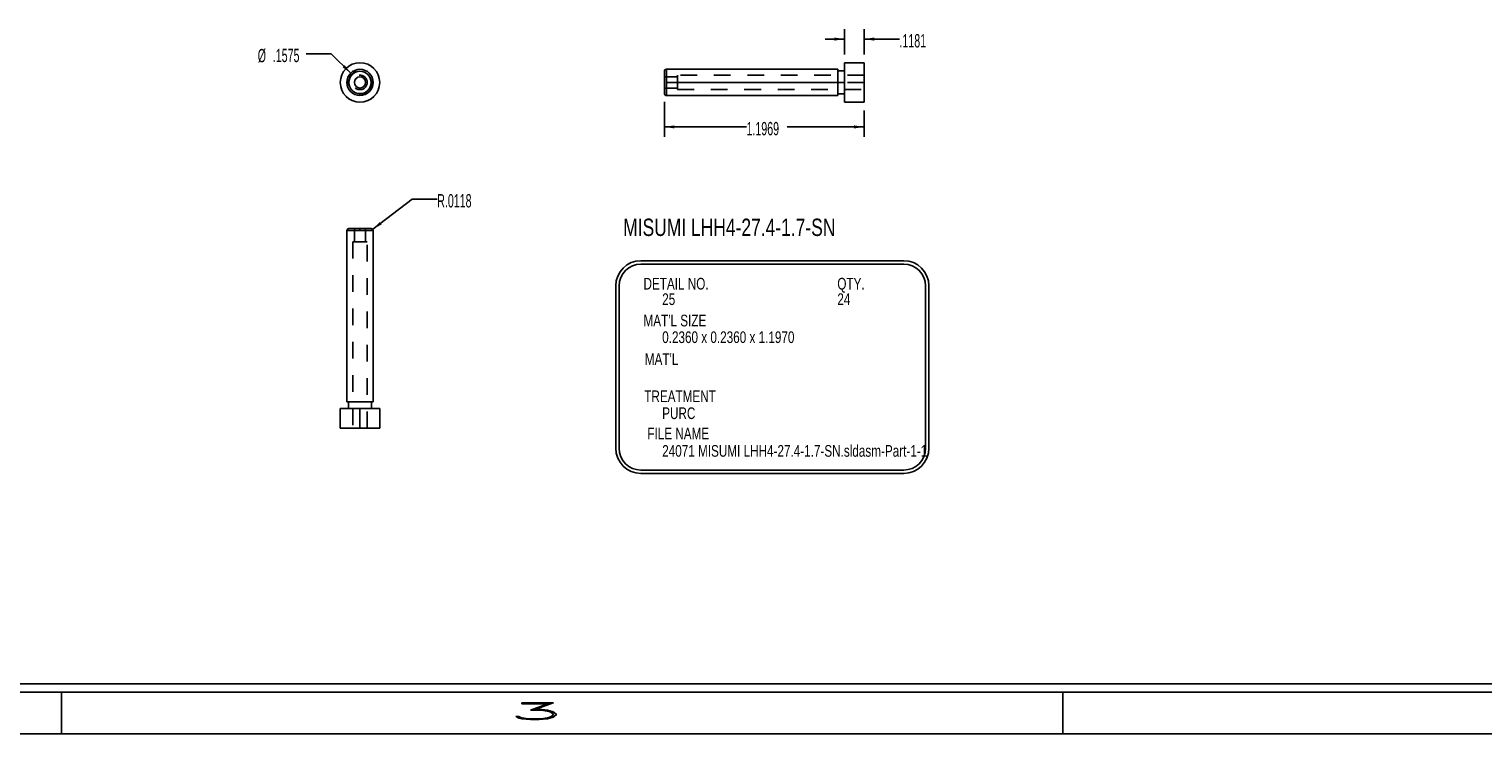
# Model space of a CAD drawing. Header units: inches. Extents: x 1880 to 2363, y -453 to -54.
# Tile 806 of 1056: x 2073.75 to 2082.46, y -131 to -126.78. Entities that reach past the tile are written whole.
import ezdxf

# ---------------------------------------------------------------- set-up
doc = ezdxf.new("R2010")
doc.units = ezdxf.units.IN
doc.header["$LTSCALE"] = 0.5
doc.header["$MEASUREMENT"] = 0
doc.linetypes.add('HIDDEN', pattern=[0.22499999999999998, 0.15, -0.075])
for name, color, linetype in [('SID-M-D', 42, 'Continuous'), ('SID-M-H', 4, 'HIDDEN'), ('SID-M-M', 233, 'Continuous'), ('SID-M-S', 105, 'Continuous')]:
    doc.layers.add(name, color=color, linetype=linetype)
doc.styles.add('R', font='ROMAND.SHX')
doc.styles.add('SLDTEXTSTYLE0', font='TXT', dxfattribs={"width": 0.5957446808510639})

# ---------------------------------------------------------------- blocks, each defined once
blk = doc.blocks.new('*U9')
at = {"layer": 'SID-M-S'}
for p, q in [((-34.00000000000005, -0.2500000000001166), (-1.13242748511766e-14, -0.2499999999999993)), ((-34.00000000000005, -0.3000000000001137), (-1.13242748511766e-14, -0.3)), ((-16.99999999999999, -0.3000000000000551), (-16.99999999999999, -0.5500000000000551)), ((-10.99999999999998, -0.3000000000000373), (-10.99999999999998, -0.5500000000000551)), ((-34.00000000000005, -0.550000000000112), (2.886579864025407e-15, -0.55))]:
    blk.add_line(p, q, dxfattribs=at)
at = {"layer": 'SID-M-D', "style": 'R', "width": 4}
blk.add_text('3', height=0.09999999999, dxfattribs=at).set_placement((-14.32745556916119, -0.4642842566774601))

msp = doc.modelspace()

# ---------------------------------------------------------------- linework, layer by layer
at = {"layer": 'SID-M-D'}
for p, q in [((2078.639111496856, -126.8367329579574), (2078.523726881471, -126.8367329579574)), ((2078.639111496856, -126.9285713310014), (2078.639111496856, -126.7767329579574)), ((2078.757221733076, -126.9285713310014), (2078.757221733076, -126.7767329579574)), ((2078.757221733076, -126.8367329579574), (2078.96874764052, -126.8367329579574)), ((2075.563528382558, -126.925129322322), (2075.413528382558, -126.925129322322)), ((2075.680421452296, -127.0412006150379), (2075.563528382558, -126.925129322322)), ((2077.560371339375, -127.2136107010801), (2077.560371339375, -127.423315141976)), ((2078.757221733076, -127.2647918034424), (2078.757221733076, -127.423315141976)), ((2077.560371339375, -127.363315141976), (2078.052267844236, -127.363315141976)), ((2078.757221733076, -127.363315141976), (2078.296101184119, -127.363315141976)), ((2075.812595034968, -127.9772192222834), (2076.04910999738, -127.7957547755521)), ((2076.04910999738, -127.7957547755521), (2076.19910999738, -127.7957547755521))]:
    msp.add_line(p, q, dxfattribs=at)
for points in [[(2078.639111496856, -126.8367329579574), (2078.579111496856, -126.8275021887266), (2078.579111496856, -126.8459637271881)], [(2078.757221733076, -126.8367329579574), (2078.817221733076, -126.8459637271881), (2078.817221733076, -126.8275021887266)], [(2075.680421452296, -127.0412006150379), (2075.644349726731, -126.9923740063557), (2075.631341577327, -127.0054742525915)], [(2077.560371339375, -127.363315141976), (2077.620371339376, -127.3725459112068), (2077.620371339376, -127.3540843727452)], [(2078.757221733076, -127.363315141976), (2078.697221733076, -127.3540843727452), (2078.697221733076, -127.3725459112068)], [(2075.812595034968, -127.9772192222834), (2075.865817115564, -127.9480196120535), (2075.854579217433, -127.9333724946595)]]:
    msp.add_solid(points, dxfattribs=at)
at = {"layer": 'SID-M-H'}
for p, q in [((2075.769759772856, -127.0966815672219), (2075.769759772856, -127.0966815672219)), ((2075.779602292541, -127.0966815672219), (2075.779602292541, -127.0966815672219)), ((2075.805192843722, -127.0966815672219), (2075.805192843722, -127.0966815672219)), ((2075.815035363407, -127.0966815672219), (2075.815035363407, -127.0966815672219)), ((2078.75722177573, -127.0966815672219), (2077.560371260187, -127.0966815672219)), ((2077.639111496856, -127.0632170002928), (2077.560371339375, -127.0632170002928)), ((2077.572182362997, -127.0179414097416), (2077.572182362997, -127.1754217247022)), ((2077.639111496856, -127.139988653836), (2077.639111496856, -127.0533744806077)), ((2078.757221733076, -127.0533744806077), (2077.639111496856, -127.0533744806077)), ((2077.560371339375, -127.130146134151), (2077.639111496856, -127.130146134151)), ((2077.639111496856, -127.139988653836), (2078.757221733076, -127.139988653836)), ((2075.736295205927, -127.2147918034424), (2075.736295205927, -127.2147918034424)), ((2075.815035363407, -127.9844088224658), (2075.657555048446, -127.9844088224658)), ((2075.692988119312, -128.0513379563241), (2075.779602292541, -128.0513379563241)), ((2075.692988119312, -128.0513379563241), (2075.692988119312, -129.1694481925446)), ((2075.702830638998, -127.9725977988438), (2075.702830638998, -128.0513379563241)), ((2075.769759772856, -128.051338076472), (2075.769759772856, -127.9725977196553)), ((2075.779602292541, -129.169448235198), (2075.779602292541, -128.0513379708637))]:
    msp.add_line(p, q, dxfattribs=at)
for radius in [0.06889763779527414, 0.04330708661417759]:
    msp.add_circle((2075.736295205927, -127.0966815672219), radius, dxfattribs=at)
at = {"layer": 'SID-M-M'}
for p, q in [((2077.419641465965, -128.1651374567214), (2078.994129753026, -128.1651374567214)), ((2077.419641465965, -128.1851374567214), (2078.994129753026, -128.1851374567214)), ((2077.268391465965, -128.3163874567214), (2077.268391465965, -129.2892786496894)), ((2077.288391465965, -128.3163874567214), (2077.288391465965, -129.2892786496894)), ((2079.125379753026, -128.3163874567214), (2079.125379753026, -129.2892786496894)), ((2079.145379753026, -128.3163874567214), (2079.145379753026, -129.2892786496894)), ((2077.419641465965, -129.4205286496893), (2078.994129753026, -129.4205286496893)), ((2077.419641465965, -129.4405286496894), (2078.994129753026, -129.4405286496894))]:
    msp.add_line(p, q, dxfattribs=at)
for centre, radius, start, end in [((2077.419641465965, -128.3163874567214), 0.1512499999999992, 90, 180), ((2077.419641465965, -128.3163874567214), 0.1312500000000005, 90, 180), ((2078.994129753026, -128.3163874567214), 0.1512499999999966, 0, 90), ((2078.994129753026, -128.3163874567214), 0.131249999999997, 0, 90), ((2077.419641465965, -129.2892786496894), 0.1512499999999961, 180, 270), ((2077.419641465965, -129.2892786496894), 0.1312499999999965, 180, 270), ((2078.994129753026, -129.2892786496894), 0.1312500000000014, 270, 0), ((2078.994129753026, -129.2892786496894), 0.1512499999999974, 270, 0)]:
    msp.add_arc(centre, radius, start, end, dxfattribs=at)
at = {"layer": 'SID-M-S'}
for p, q in [((2078.757221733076, -126.9785713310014), (2078.639111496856, -126.9785713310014)), ((2078.639111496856, -127.2147918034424), (2078.639111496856, -126.9785713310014)), ((2078.757221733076, -126.9785713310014), (2078.757221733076, -127.2147918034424)), ((2077.560371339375, -127.0297524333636), (2077.560371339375, -127.1636107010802)), ((2078.599741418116, -127.0179414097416), (2077.572182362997, -127.0179414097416)), ((2077.572182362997, -127.1754217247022), (2077.572182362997, -127.0179414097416)), ((2078.639111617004, -127.0966815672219), (2077.572182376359, -127.0966815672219)), ((2078.599741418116, -127.1754217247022), (2078.599741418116, -127.0179414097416)), ((2078.639111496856, -127.0277839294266), (2078.599741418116, -127.0277839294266)), ((2077.572182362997, -127.1754217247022), (2078.599741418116, -127.1754217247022)), ((2078.599741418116, -127.1655792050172), (2078.639111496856, -127.1655792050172)), ((2078.757221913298, -127.2147918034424), (2078.639111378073, -127.2147918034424)), ((2075.657555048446, -127.9844088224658), (2075.657555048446, -129.0119678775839)), ((2075.657555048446, -127.9844088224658), (2075.815035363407, -127.9844088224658)), ((2075.803224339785, -127.9725977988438), (2075.669366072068, -127.9725977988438)), ((2075.815035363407, -129.011967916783), (2075.815035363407, -127.9844088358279)), ((2075.657555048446, -129.0119678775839), (2075.815035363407, -129.0119678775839)), ((2075.667397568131, -129.0119678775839), (2075.667397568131, -129.0513379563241)), ((2075.805192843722, -129.051338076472), (2075.805192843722, -129.0119678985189)), ((2075.618184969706, -129.0513379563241), (2075.618184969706, -129.1694481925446)), ((2075.618184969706, -129.0513379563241), (2075.854405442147, -129.0513379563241)), ((2075.736295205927, -129.1694483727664), (2075.736295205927, -129.0513378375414)), ((2075.854405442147, -129.1694481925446), (2075.854405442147, -129.0513379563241)), ((2075.854405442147, -129.1694481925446), (2075.618184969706, -129.1694481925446))]:
    msp.add_line(p, q, dxfattribs=at)
for radius in [0.1181102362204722, 0.07874015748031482, 0.06692913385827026, 0.03346456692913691]:
    msp.add_circle((2075.736295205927, -127.0966815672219), radius, dxfattribs=at)
for centre, radius, start, end in [((2077.572182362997, -127.0297524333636), 0.01181102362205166, 90, 180), ((2075.669366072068, -127.9844088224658), 0.01181102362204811, 90, 180), ((2075.803224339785, -127.9844088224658), 0.01181102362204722, 0, 90)]:
    msp.add_arc(centre, radius, start, end, dxfattribs=at)
for points in [[(2075.736295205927, -127.1754217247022), (2075.736295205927, -127.1754217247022), (2075.736295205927, -127.1742686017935), (2075.736295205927, -127.1696561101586), (2075.736295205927, -127.1663945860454), (2075.736295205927, -127.1636107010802)], [(2077.572182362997, -127.1754217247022), (2077.569398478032, -127.1754217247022), (2077.566136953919, -127.1742686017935), (2077.561524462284, -127.1696561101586), (2077.560371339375, -127.1663945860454), (2077.560371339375, -127.1636107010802)], [(2075.736295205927, -127.9844088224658), (2075.736295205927, -127.9816249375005), (2075.736295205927, -127.9783634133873), (2075.736295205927, -127.9737509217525), (2075.736295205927, -127.9725977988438), (2075.736295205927, -127.9725977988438)]]:
    msp.add_open_spline(points, degree=3, knots=[0, 0, 0, 0, 0.5000000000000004, 0.5000000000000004, 1, 1, 1, 1], dxfattribs=at)

# ---------------------------------------------------------------- block references
at = {"layer": 'SID-M-D'}
msp.add_blockref('*U9', (2090.947833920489, -130.452003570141), dxfattribs=at)

# ---------------------------------------------------------------- texts
at = {"layer": 'SID-M-D', "style": 'SLDTEXTSTYLE0', "width": 0.7500000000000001}
for s, height, p in [('MISUMI LHH4-27.4-1.7-SN', 0.1041666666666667, (2077.313388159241, -128.0171616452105)), ('DETAIL NO.', 0.07, (2077.435035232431, -128.3380935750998)), ('QTY.', 0.07, (2078.596481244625, -128.3380935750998)), ('25', 0.07, (2077.547006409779, -128.4308629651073)), ('24', 0.07, (2078.596481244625, -128.4308629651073)), ("MAT'L SIZE", 0.07, (2077.435035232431, -128.5589912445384)), ('0.2360 x 0.2360 x 1.1970', 0.07, (2077.547006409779, -128.6587638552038)), ("MAT'L", 0.07, (2077.442886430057, -128.7899642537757)), ('TREATMENT', 0.07, (2077.439605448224, -129.0132032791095)), ('PURC', 0.07, (2077.54700640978, -129.1145079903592)), ('FILE NAME', 0.07, (2077.457803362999, -129.2366843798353)), ('24071 MISUMI LHH4-27.4-1.7-SN.sldasm-Part-1-1', 0.07, (2077.54700640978, -129.3403242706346))]:
    msp.add_text(s, height=height, dxfattribs=at).set_placement(p)
at = {"layer": 'SID-M-D', "char_height": 0.08, "attachment_point": 1, "style": 'SLDTEXTSTYLE0'}
for s, insert in [('.1181', (2078.96874764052, -126.8070138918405)), ('%%c', (2075.123540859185, -126.895868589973)), ('.1575', (2075.214028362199, -126.8949519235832)), ('1.1969', (2078.052267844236, -127.3335960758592)), ('R.0118', (2076.19910999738, -127.7660357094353))]:
    msp.add_mtext(s, dxfattribs=dict(at, insert=insert))

doc.saveas('drawing.dxf')
